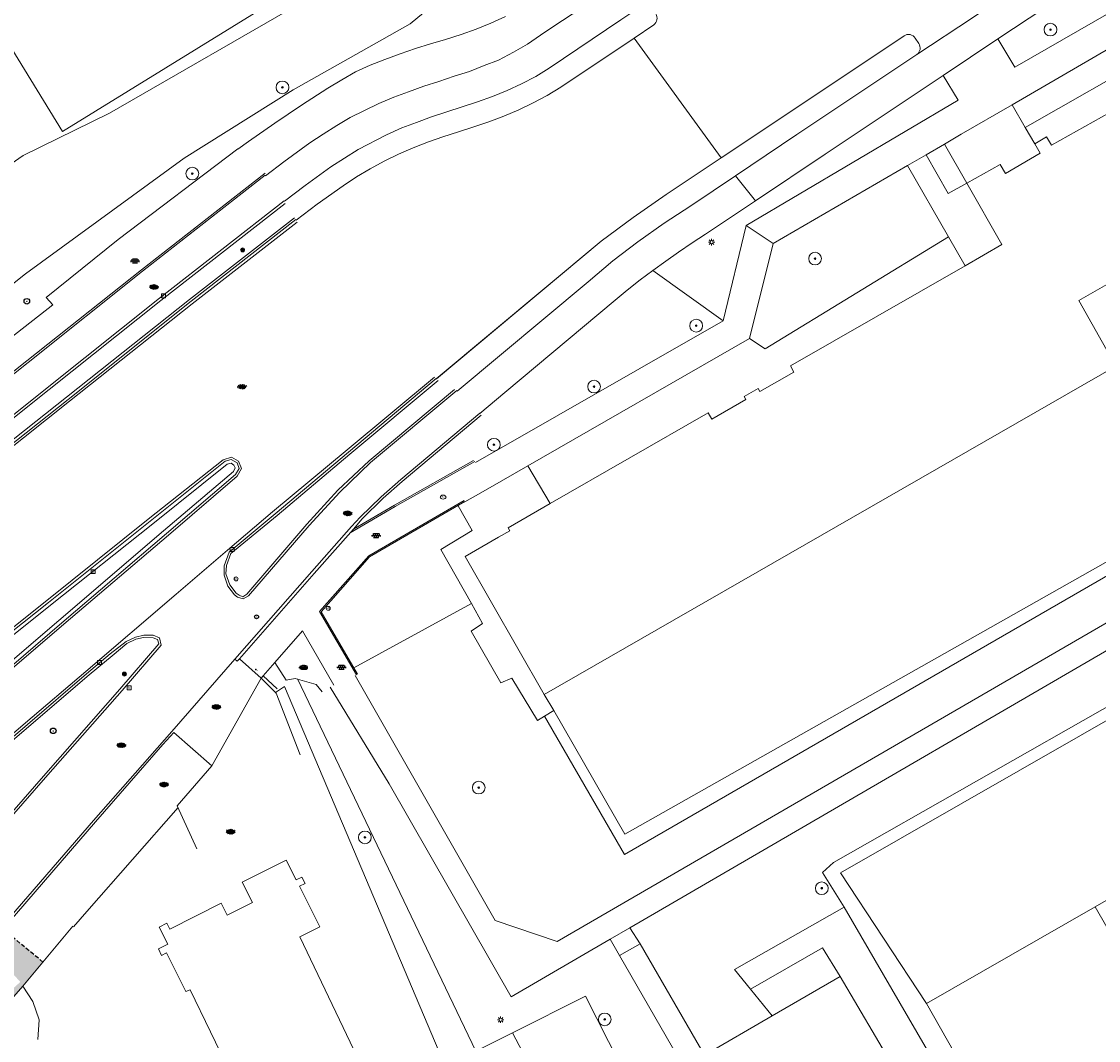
# Model space of a CAD drawing. Header units: metres. Extents: x 187916 to 189411, y 333285 to 334910.
# Tile 319 of 348: x 189055 to 189123, y 333964 to 334028. Entities that reach past the tile are written whole.
import ezdxf
from ezdxf.enums import TextEntityAlignment as Align

# ---------------------------------------------------------------- set-up
doc = ezdxf.new("R2010")
doc.units = ezdxf.units.M
doc.linetypes.add('DASHED2', pattern=[0.375, 0.25, -0.125])
for name, color, linetype, lineweight in [('B-ME-AL-MEETNETWERK_VASTPUNT-S', 253, 'Continuous', 9), ('B-ME-GR-BOOM-S', 253, 'Continuous', 25), ('B-ME-IE-MEUBILAIR_WEGMEUBILAIR-S', 253, 'Continuous', 18), ('B-ME-IE-MEUBILAIR_WEGMEUBILAIR_LICHTMAST-S', 253, 'Continuous', 25), ('B-ME-RI-HWA_KOLK-S', 253, 'Continuous', 25), ('B-ME-RI-PUT_INSPECTIE-S', 253, 'Continuous', 25), ('B-ME-VH-KANTOPSLUITING_ACHTERKANTBAND-G', 253, 'Continuous', 18), ('B-ME-VH-VERHARDING_ASFALT-G', 253, 'Continuous', 18), ('B-ME-VH-VERHARDING_ASFALT-S', 253, 'Continuous', 25), ('B-ME-VH-VERHARDING_BETONSTRAATSTEEN-G', 253, 'Continuous', 18), ('B-ME-VH-VERHARDING_BETONSTRAATSTEEN-S', 253, 'Continuous', 25), ('B-ME-VH-VERHARDING_GRASBETONSTEEN-G', 253, 'Continuous', 18), ('B-ME-VH-VERHARDING_GRASBETONSTEEN-S', 253, 'Continuous', 25), ('B-ME-VH-VERHARDING_TEGEL-G', 253, 'Continuous', 18), ('B-ME-VH-VERHARDING_TEGEL-S', 253, 'Continuous', 25), ('B-WE-GR-BEPLANTING_CULTUUR_BODEMBEDEKKER-GV', 253, 'Continuous', 15), ('B-WE-GR-BEPLANTING_CULTUUR_HEESTERS-GV', 253, 'Continuous', 15), ('B-WE-GR-BOOM-S', 253, 'Continuous', 15), ('B-WE-GR-HAAG-G', 253, 'GR-HAAG1-SO', 15), ('B-WE-IE-MEUBILAIR-S', 253, 'Continuous', 15), ('B-WE-IE-TERREINAFSCHEIDING_KUNSTMATIG_MUUR-G', 253, 'IE-TERREINAFSCHEIDING_KUNSTMATIG-SO', 15), ('B-WE-OG-BEBOUWING-GV', 253, 'Continuous', 15), ('B-WE-OG-TERREIN_BEGROEID-GV', 253, 'Continuous', 15), ('B-WE-OG-TERREIN_ERF-GV', 253, 'Continuous', 15), ('B-WE-VH-GESLOTENVERHARDING_ASFALT-GV', 253, 'Continuous', 15), ('B-WE-VH-OPENVERHARDING-GV', 253, 'Continuous', 15), ('B-WE-VH-OPENVERHARDING_BETONSTRAATSTEEN-GV', 253, 'Continuous', 15), ('B-WE-VH-OPENVERHARDING_TEGEL-GV', 253, 'Continuous', 15), ('N-WE-VH-VERHARDING_TEGEL-A', 254, 'Continuous', 5)]:
    doc.layers.add(name, color=color, linetype=linetype, lineweight=lineweight)
doc.layers.add('N-WE-VH-MATERIAALSCHEIDING-G', color=7, linetype='DASHED2')
doc.styles.add('NLCS-ISO', font='NLCS-ISO.ttf')
doc.linetypes.add('GR-HAAG1-SO', pattern='A,6,[176,NLCS.SHX,S=0.125,R=0,X=0,Y=0],-2', length=8)
doc.linetypes.add('IE-TERREINAFSCHEIDING_KUNSTMATIG-SO', pattern='A,4,[82,NLCS.SHX,S=0.75,R=90,X=0,Y=0],4,-2', length=10)

# ---------------------------------------------------------------- blocks, each defined once
blk = doc.blocks.new('SIE-MEUBILAIR_PAAL_LICHTMAST-SO')
for points in [[(-0.62, 0), (-1, 0)], [(-0.71, 0.71), (-0.44, 0.44)], [(0, 1), (0, 0.62)], [(0.44, 0.44), (0.71, 0.71)], [(1, 0), (0.62, 0)], [(-0.71, -0.71), (-0.44, -0.44)], [(0, -0.62), (0, -1)], [(0.44, -0.44), (0.71, -0.71)]]:
    blk.add_lwpolyline(points)
blk.add_circle((0, 0), 0.5)
blk = doc.blocks.new('SGR-BOOM_GBKN-SO')
at = {"linetype": 'ByBlock', "lineweight": 18}
h = blk.add_hatch(color=0, dxfattribs=at)
h.dxf.hatch_style = 1
edge = h.paths.add_edge_path()
edge.add_arc((0, 0), 0.25, 0, 360)
at = {"color": 0, "linetype": 'ByBlock', "lineweight": 18}
for radius in [2, 0.25]:
    blk.add_circle((0, 0), radius, dxfattribs=at)
at = {"color": 0, "linetype": 'ByBlock', "lineweight": 18, "style": 'NLCS-ISO'}
blk.add_attdef('SOORT', (2.5, 0), '', height=1.5, dxfattribs=at)
blk = doc.blocks.new('SRI-PUT_INSPECTIE-SO')
blk.add_circle((0, 0), 2)
at = {"style": 'NLCS-ISO'}
blk.add_text('I', height=2.5, dxfattribs=at).set_placement((0, 0), align=Align.MIDDLE_CENTER)
blk = doc.blocks.new('SVH-ASFALT-SO')
at = {"ltscale": 0.1}
for p, q in [((-2.7, 1.3), (-3.5, 2.5)), ((-3.4, 2.2), (-1.8, 4.8)), ((0.4, -0.1), (-2.3, 4.5)), ((-1.9, 0.7), (0.9, 5.6)), ((2.8, -0.2), (-0.5, 5.4)), ((0, 0), (3.3, 5.7)), ((4.9, 0.1), (1.6, 5.7)), ((2.2, -0.2), (5.3, 5.2)), ((6.7, 0.9), (4, 5.6)), ((4.7, 0.1), (7.1, 4.2)), ((7.8, 3), (7.1, 4.2))]:
    blk.add_line(p, q, dxfattribs=at)
at = {"style": 'NLCS-ISO'}
blk.add_attdef('KLEUR', text='', height=1.8, dxfattribs=at).set_placement((9.5, 2.7), align=Align.MIDDLE_LEFT)
at = {"style": 'NLCS-ISO', "flags": 1}
blk.add_attdef('FUNCTIE', text='', height=1.8, dxfattribs=at).set_placement((0.1, -3.6), align=Align.MIDDLE_CENTER)
blk = doc.blocks.new('B-SIE-WEG_LICHTMAST-SO')
at = {"ltscale": 0.1}
for p, q in [((-1.1, 0.6), (-2.2, 1.3)), ((0, 1.3), (0, 2.5)), ((1.1, 0.6), (2.2, 1.3)), ((-1.1, -0.6), (-2.2, -1.3)), ((0, -1.3), (0, -2.5)), ((1.1, -0.6), (2.2, -1.3))]:
    blk.add_line(p, q, dxfattribs=at)
at = {"flags": 128}
for points in [[(-1.2, 0.5), (1.2, 0.5)], [(-1.2, -0.5), (1.2, -0.5)]]:
    blk.add_lwpolyline(points, dxfattribs=at)
at = {"ltscale": 0.1}
blk.add_circle((0, 0), 1.27, dxfattribs=at)
at = {"style": 'NLCS-ISO'}
blk.add_attdef('TYPE', text='', height=1.8, dxfattribs=at).set_placement((0, 2.5), align=Align.BOTTOM_CENTER)
blk = doc.blocks.new('SGR-BOOM_01')
at = {"ltscale": 0.1}
h = blk.add_hatch(color=256, dxfattribs=at)
edge = h.paths.add_edge_path()
edge.add_arc((0, 0), 0.15, 0, 360)
for radius in [2.5, 0.045]:
    blk.add_circle((0, 0), radius)
blk.add_circle((0, 0), 0.15, dxfattribs=at)
blk = doc.blocks.new('SIE-WEG_PAAL_VERKEERSBORD-SO')
at = {"color": 0, "linetype": 'ByBlock', "lineweight": 18}
blk.add_circle((0, 0), 1.5, dxfattribs=at)
at = {"color": 0, "linetype": 'ByBlock', "lineweight": 18, "style": 'NLCS-ISO'}
blk.add_text('vb', height=1.5, dxfattribs=at).set_placement((0, 0.13), align=Align.MIDDLE_CENTER)
blk = doc.blocks.new('SRI-KOLK-SO')
at = {"color": 0, "linetype": 'ByBlock', "lineweight": 18}
blk.add_lwpolyline([(-1.125, -1.125), (1.125, -1.125), (1.125, 1.125), (-1.125, 1.125)], close=True, dxfattribs=at)
at = {"color": 0, "linetype": 'ByBlock', "lineweight": 18, "style": 'NLCS-ISO'}
blk.add_text('k', height=1.5, dxfattribs=at).set_placement((0, 0), align=Align.MIDDLE_CENTER)
blk = doc.blocks.new('SIE-WEG_STRAATPOT_BRANDKRAAN-SO')
blk.add_ellipse((0, 0), major_axis=(-0.729, 0), ratio=0.685994)
at = {"style": 'NLCS-ISO'}
blk.add_text('BR', height=0.4, dxfattribs=at).set_placement((-0.3, -0.15))
blk = doc.blocks.new('SVH-GRASBETONSTEEN_01-SO')
at = {"ltscale": 0.1}
for p, q in [((-5.6, 0.3), (-5.5, 0.3)), ((-5.5, -0.7), (-5.5, 0.3)), ((-4.8, 1.5), (-4.2, 1.5)), ((-4.2, -2), (-4.2, 2)), ((-4.2, 0.3), (-3, 0.3)), ((-3, -2.5), (-3, 2.5)), ((-3, 1.5), (-1.7, 1.5)), ((-2, 2.8), (-1.7, 2.8)), ((-1.7, 1.5), (-1.7, 2.8)), ((-1.7, 0.3), (-0.5, 0.3)), ((-1.7, -1), (-1.7, 0.3)), ((-0.5, 2.8), (0.8, 2.8)), ((-0.5, 1.5), (-0.5, 2.8)), ((-0.5, 1.5), (0.8, 1.5)), ((-0.5, -1), (-0.5, 0.3)), ((0.8, -2.9), (0.8, 2.9)), ((0.8, 0.3), (2, 0.3)), ((2, -2.8), (2, 2.8)), ((2, 1.5), (3.3, 1.5)), ((3.3, 1.5), (3.3, 2.4)), ((3.3, 0.3), (4.5, 0.3)), ((3.3, -1), (3.3, 0.3)), ((4.5, 1.5), (4.5, 1.8)), ((4.5, 1.5), (4.8, 1.5)), ((4.5, -1), (4.5, 0.3)), ((-4.2, -1), (-3, -1)), ((-3, -2.2), (-1.7, -2.2)), ((-1.7, -1), (-0.5, -1)), ((-1.7, -2.8), (-1.7, -2.2)), ((-0.5, -2.2), (0.8, -2.2)), ((-0.5, -3), (-0.5, -2.2)), ((0.8, -1), (2, -1)), ((2, -2.2), (3.3, -2.2)), ((3.3, -1), (4.5, -1)), ((3.3, -2.4), (3.3, -2.2))]:
    blk.add_line(p, q, dxfattribs=at)
at = {"style": 'NLCS-ISO', "flags": 1}
blk.add_attdef('FUNCTIE', text='', height=1.8, dxfattribs=at).set_placement((0.1, -3.6), align=Align.MIDDLE_CENTER)
blk = doc.blocks.new('SVH-BSS_KEIFORMAAT_KEPER-SO')
at = {"ltscale": 0.1}
for p, q in [((-5.3, 0.9), (-4.5, 0)), ((-5.2, 0.7), (-4, 1.9)), ((-5.2, -0.7), (-3, 1.5)), ((-4.8, -1.8), (-3, 0)), ((-4.6, 1.6), (-4.5, 1.5)), ((-3.7, 0.7), (-1.5, -1.5)), ((-3.6, 2.1), (-1.5, 0)), ((-2.5, 2.5), (-1.5, 1.5)), ((-2.2, 0.7), (-0.2, 2.8)), ((-2.2, 2.2), (-1.8, 2.6)), ((-2.2, -0.7), (0, 1.5)), ((-2.2, -2.2), (0, 0)), ((-0.7, 2.2), (1.5, 0)), ((-0.7, 0.7), (1.5, -1.5)), ((0.2, 2.8), (1.5, 1.5)), ((0.7, 2.2), (1.2, 2.7)), ((0.7, 0.7), (2.4, 2.4)), ((0.7, -0.7), (3, 1.5)), ((0.7, -2.2), (3, 0)), ((2.2, 2.2), (4.5, 0)), ((2.2, 0.7), (4.5, -1.5)), ((3.7, 0.7), (4.5, 1.5)), ((3.7, -0.7), (5.2, 0.8)), ((4.2, 1.7), (4.5, 1.5)), ((5.2, 0.7), (5.4, 0.5)), ((-5.7, -0.2), (-4.5, -1.5)), ((-3.9, -2.4), (-3, -1.5)), ((-3.7, -0.7), (-1.5, -3)), ((-3.7, -2.2), (-3.3, -2.7)), ((-1.6, -3.1), (0, -1.5)), ((-0.7, -0.7), (1.5, -3)), ((-0.7, -2.2), (0.2, -3.2)), ((-0.2, -3.2), (0, -3)), ((1.4, -3.1), (3, -1.5)), ((2.2, -0.7), (3.8, -2.4)), ((2.2, -2.2), (2.8, -2.8)), ((3.7, -2.2), (5.6, -0.4)), ((5.2, -0.7), (5.4, -1))]:
    blk.add_line(p, q, dxfattribs=at)
at = {"style": 'NLCS-ISO'}
blk.add_attdef('FORMAAT', text='', height=1.8, dxfattribs=at).set_placement((-5.8, -0.2), align=Align.MIDDLE_RIGHT)
blk.add_attdef('KLEUR', text='', height=1.8, dxfattribs=at).set_placement((5.8, -0.2), align=Align.MIDDLE_LEFT)
at = {"style": 'NLCS-ISO', "flags": 1}
blk.add_attdef('FUNCTIE', text='', height=1.8, dxfattribs=at).set_placement((0.1, -3.6), align=Align.MIDDLE_CENTER)
blk = doc.blocks.new('SVH-TEGEL_300X300_DUN_LINT_KL-SO')
for p, q in [((-2.25, 1.36), (-2.25, 0)), ((-1.9, 1.5), (1.9, 1.5)), ((-1.5, 1.62), (-1.5, 1.5)), ((-0.75, 1.5), (-0.75, 0)), ((0, 1.81), (0, 1.5)), ((0, 0), (0, -1.5)), ((0.75, 1.5), (0.75, 0)), ((1.5, 1.62), (1.5, 1.5)), ((2.25, 1.36), (2.25, 0)), ((-3.39, 0), (3.39, 0)), ((-3, 0), (-3, -0.85)), ((-1.9, -1.5), (1.9, -1.5)), ((-1.5, 0), (-1.5, -1.5)), ((-0.75, -1.5), (-0.75, -1.77)), ((0.75, -1.5), (0.75, -1.77)), ((1.5, 0), (1.5, -1.5)), ((3, 0), (3, -0.85))]:
    blk.add_line(p, q)
blk = doc.blocks.new('SAL-GRONDSLAGPUNT-SO')
blk.add_ellipse((0, 0), major_axis=(656, 0), ratio=0.99098754)
at = {"style": 'NLCS-ISO'}
blk.add_text('vp', height=1793, rotation=359.893836, dxfattribs=at).set_placement((2028, -1282), align=Align.MIDDLE_CENTER)
blk = doc.blocks.new('DTM')
at = {"layer": 'B-ME-VH-KANTOPSLUITING_ACHTERKANTBAND-G', "ltscale": 0.2, "flags": 128}
for points in [[(189070.577, 334018.042), (189062.84, 334012), (189055.667, 334006.303), (189049.768, 334001.617), (189042.1, 333995.524), (189038.73, 333992.778), (189037.296, 333991.754), (189036.185, 333991.146), (189034.181, 333990.548), (189032.287, 333990.374), (189030.112, 333990.504), (189028.107, 333990.832), (189025.442, 333991.481), (189023.444, 333992.036), (189023.459, 333992.123), (189021.82, 333992.902), (189020.143, 333993.967), (189018.842, 333995.007), (189015.757, 333997.67)], [(189071.84, 334016.143), (189064.056, 334010.079), (189057.063, 334004.499), (189050.912, 333999.613), (189043.439, 333993.634), (189040.316, 333991.152), (189039.076, 333990.228), (189038.168, 333989.62), (189037.827, 333989.422), (189037.682, 333989.177), (189037.721, 333988.924), (189038.055, 333988.45), (189038.251, 333988.294), (189038.562, 333988.365), (189044.326, 333993.037), (189050.96, 333998.324), (189058.156, 334004.031), (189065.851, 334010.149), (189072.409, 334015.259)], [(189081.394, 334005.062), (189075.874, 334000.459), (189071.325, 333996.628), (189068.425, 333994.254), (189068.166, 333993.488), (189068.125, 333992.972), (189068.377, 333992.286), (189068.755, 333991.77), (189068.945, 333991.628), (189069.186, 333991.543), (189069.424, 333991.694), (189073.187, 333996.078), (189075.116, 333998.198), (189077.085, 334000.043), (189082.43, 334004.518)], [(189084.101, 334002.905), (189079.158, 333998.749), (189077.96, 333997.709), (189076.64, 333996.416), (189076.11, 333995.773), (189078.681, 333997.278), (189083.606, 334000.065)], [(189045.779, 333979.896), (189045.555, 333979.823), (189045.342, 333979.937), (189044.691, 333980.678), (189044.636, 333980.954), (189044.751, 333981.124), (189050.504, 333985.719), (189057.153, 333991.002), (189063.543, 333996.102), (189068.2, 333999.835), (189068.447, 333999.893), (189068.619, 333999.78), (189068.702, 333999.599), (189068.589, 333999.377), (189064.223, 333995.666), (189057.657, 333990.054), (189051.235, 333984.574), (189045.779, 333979.896)], [(189083.066, 333997.501), (189077.109, 333994.028), (189074.079, 333990.599), (189076.354, 333986.687)], [(189068.686, 333987.63), (189068.824, 333987.5), (189068.966, 333987.647), (189073.644, 333992.984), (189076.11, 333995.773)], [(189062.484, 333988.887), (189062.959, 333988.979)], [(189063.915, 333988.595), (189063.841, 333988.865), (189063.568, 333988.978), (189062.959, 333988.979)], [(189049.045, 333971.5), (189049.617, 333972.202), (189049.245, 333972.532), (189050.241, 333973.641), (189050.605, 333973.316), (189056.859, 333980.481), (189061.487, 333985.759), (189063.915, 333988.595)], [(189062.484, 333988.887), (189061.915, 333988.61), (189060.995, 333987.848), (189059.569, 333986.646)], [(189059.569, 333986.646), (189055.792, 333983.429), (189050.152, 333978.602), (189047.647, 333976.46), (189047.958, 333976.078), (189046.829, 333975.078), (189046.482, 333975.449), (189045.806, 333974.872), (189049.045, 333971.5)], [(189070.459, 333986.58), (189071.33, 333985.786)], [(189055.726, 333934.174), (189055.241, 333935.058), (189052.187, 333941.046), (189048.574, 333948.441), (189045.65, 333954.562), (189045.149, 333956.144), (189045.05, 333957.854), (189045.251, 333959.123), (189045.311, 333959.374), (189045.534, 333959.935), (189045.869, 333960.785), (189050.178, 333966.199), (189052.973, 333969.391), (189053.364, 333969.067), (189054.346, 333970.198), (189053.96, 333970.514), (189059.956, 333977.448), (189064.178, 333982.285), (189064.868, 333983.041)]]:
    blk.add_lwpolyline(points, dxfattribs=at)
at = {"layer": 'B-ME-VH-VERHARDING_ASFALT-G', "ltscale": 0.2, "flags": 128}
for points in [[(189072.579, 334014.985), (189066.009, 334009.862), (189058.336, 334003.771), (189051.115, 333998.046), (189044.5, 333992.758), (189038.72, 333988.084), (189035.746, 333985.708), (189034.487, 333984.915), (189032.938, 333984.179), (189031.81, 333983.886), (189030.449, 333983.701), (189029.117, 333983.693), (189027.491, 333983.944), (189026.103, 333984.38), (189025.183, 333984.751), (189024.122, 333985.277), (189023.142, 333985.856), (189022.557, 333986.284), (189020.602, 333988.011), (189016.82, 333991.258)], [(189059.351, 333986.861), (189065.006, 333991.69), (189068.223, 333994.459), (189071.046, 333996.847), (189075.707, 334000.736), (189081.18, 334005.287)], [(189050.287, 333986.034), (189056.913, 333991.305), (189063.264, 333996.388), (189067.949, 334000.114), (189068.473, 334000.267), (189068.92, 334000.019), (189069.104, 333999.564), (189068.822, 333999.077), (189064.539, 333995.394), (189057.978, 333989.826), (189051.483, 333984.267)], [(189059.351, 333986.861), (189055.58, 333983.65), (189049.956, 333978.828), (189047.46, 333976.696), (189045.601, 333975.075), (189044.001, 333973.601), (189042.085, 333971.814)]]:
    blk.add_lwpolyline(points, dxfattribs=at)
at = {"layer": 'B-ME-VH-VERHARDING_BETONSTRAATSTEEN-G', "ltscale": 0.2, "flags": 128}
for points in [[(189070.576, 334017.92), (189062.91, 334011.908), (189055.745, 334006.205), (189049.817, 334001.497), (189042.184, 333995.402), (189038.827, 333992.687), (189037.346, 333991.653), (189036.232, 333991.036), (189034.201, 333990.411), (189032.282, 333990.288), (189030.105, 333990.365), (189028.053, 333990.722), (189025.401, 333991.343), (189023.271, 333991.963), (189021.722, 333992.718), (189020.065, 333993.786), (189018.684, 333994.887), (189015.61, 333997.525)], [(189037.746, 333989.546), (189038.089, 333989.764), (189039.021, 333990.373), (189040.163, 333991.264), (189043.303, 333993.744), (189050.822, 333999.737), (189056.938, 334004.605), (189063.968, 334010.213), (189071.772, 334016.31)], [(189072.491, 334015.138), (189065.949, 334010.025), (189058.247, 334003.892), (189051.05, 333998.185)], [(189081.283, 334005.19), (189075.793, 334000.584), (189071.202, 333996.718), (189068.321, 333994.334), (189068.017, 333993.481), (189068.009, 333992.88), (189068.247, 333992.196), (189068.669, 333991.658), (189068.85, 333991.505), (189069.199, 333991.416), (189069.538, 333991.592), (189073.335, 333996.001)], [(189073.335, 333996.001), (189075.241, 333998.086), (189077.171, 333999.93), (189082.571, 334004.438)], [(189055.577, 333934.084), (189052.002, 333940.969), (189048.429, 333948.307), (189045.45, 333954.441), (189044.943, 333956.131), (189044.827, 333957.868), (189045.053, 333959.193), (189045.108, 333959.422), (189045.108, 333959.422), (189045.661, 333960.851), (189050.095, 333966.331), (189053.855, 333970.625), (189059.838, 333977.541), (189064.734, 333983.11), (189068.686, 333987.63), (189073.491, 333993.11), (189075.985, 333995.932), (189076.514, 333996.529), (189077.832, 333997.79), (189079.069, 333998.878), (189084.006, 334003.026)], [(189044.605, 333981.298), (189050.392, 333985.916), (189057.017, 333991.187), (189063.38, 333996.268), (189068.07, 334000.013), (189068.455, 334000.133), (189068.824, 333999.917), (189068.945, 333999.556), (189068.724, 333999.183), (189064.407, 333995.5), (189057.852, 333989.915), (189051.386, 333984.368), (189045.928, 333979.737)], [(189062.472, 333989.011), (189061.881, 333988.738), (189060.884, 333987.969), (189059.408, 333986.712)], [(189062.472, 333989.011), (189062.976, 333989.129)], [(189064.081, 333988.507), (189063.961, 333988.959), (189063.572, 333989.131), (189062.976, 333989.129)], [(189049.053, 333971.331), (189050.708, 333973.219), (189056.976, 333980.392), (189061.625, 333985.673), (189064.081, 333988.507)], [(189068.966, 333987.647), (189070.319, 333986.434), (189067.245, 333980.958), (189065.074, 333978.46), (189066.31, 333975.76)], [(189059.408, 333986.712), (189055.705, 333983.545), (189050.046, 333978.715), (189047.563, 333976.583), (189045.643, 333974.895), (189044.082, 333973.468), (189042.262, 333971.752), (189041.734, 333971.123), (189041.004, 333969.776), (189040.613, 333968.418), (189040.457, 333966.801), (189040.636, 333965.153), (189041.073, 333963.861), (189041.653, 333962.818)], [(189070.319, 333986.434), (189071.27, 333985.507), (189072.762, 333981.64)], [(189064.868, 333983.041), (189067.245, 333980.958)], [(189055.412, 333967.161), (189056.037, 333966.205), (189056.427, 333965.062), (189056.361, 333963.827)]]:
    blk.add_lwpolyline(points, dxfattribs=at)
at = {"layer": 'B-ME-VH-VERHARDING_GRASBETONSTEEN-G', "ltscale": 0.2, "flags": 128}
blk.add_lwpolyline([(189074.153, 333985.586), (189073.769, 333986.052), (189072.463, 333986.433), (189071.885, 333986.326), (189071.179, 333987.434)], dxfattribs=at)
at = {"layer": 'B-ME-VH-VERHARDING_TEGEL-G', "ltscale": 0.2, "flags": 128}
for points in [[(189025.902, 333994.516), (189026.365, 333994.218), (189028.595, 333993.915), (189030.593, 333993.723), (189032.643, 333993.782), (189034.308, 333991.882), (189034.719, 333991.979), (189035.452, 333992.28), (189036.616, 333992.903), (189038.808, 333994.556), (189038.174, 333995.356), (189040.571, 333997.3), (189048.59, 334003.674), (189054.232, 334008.153), (189054.597, 334007.705), (189057.291, 334009.812), (189056.878, 334010.27), (189061.37, 334013.888), (189068.862, 334019.559)], [(189075.895, 333995.53), (189078.71, 333997.195), (189083.696, 334000.012)], [(189083.026, 333997.57), (189077.058, 333994.091), (189073.981, 333990.609), (189076.285, 333986.647)], [(189074.868, 333986.016), (189072.911, 333989.397), (189071.179, 333987.434), (189070.459, 333986.58), (189070.319, 333986.434)], [(189058.541, 333970.918), (189055.412, 333967.161), (189051.141, 333962.296), (189047.173, 333957.684), (189048.096, 333956.176)]]:
    blk.add_lwpolyline(points, dxfattribs=at)
at = {"layer": 'B-WE-GR-BEPLANTING_CULTUUR_BODEMBEDEKKER-GV', "ltscale": 0.2, "flags": 128}
for points in [[(189174.919, 334062.79), (189159.919, 334054.162), (189158.566, 334050.486), (189137.116, 334038.158), (189135.726, 334033.04), (189117.329, 334022.331), (189118.142, 334020.911), (189126.33, 334025.567), (189137.019, 334031.948), (189141.486, 334037.771), (189176.954, 334059.308)], [(189100.683, 334014.777), (189113.934, 334022.616), (189112.999, 334024.16), (189105.631, 334019.224), (189101.252, 334016.308), (189098.134, 334014.231), (189097.298, 334013.694), (189096.444, 334013.111), (189095.659, 334012.544), (189094.84, 334011.954), (189099.245, 334008.799)], [(189110.766, 334018.519), (189102.364, 334013.654), (189100.879, 334007.703), (189101.858, 334007.046), (189113.331, 334014.07)]]:
    blk.add_lwpolyline(points, close=True, dxfattribs=at)
for points in [[(189129.733, 334035.326), (189122.24, 334030.317), (189116.43, 334026.454), (189117.497, 334024.671), (189134.165, 334034.264)], [(189068.874, 334019.543), (189069.535, 334020.026), (189071.184, 334021.17), (189072.848, 334022.29), (189074.51, 334023.365), (189075.367, 334023.882), (189076.236, 334024.376), (189077.148, 334024.802), (189078.077, 334025.165), (189079.032, 334025.519), (189079.988, 334025.844), (189080.93, 334026.131), (189081.87, 334026.412), (189082.852, 334026.726), (189083.792, 334027.065), (189084.708, 334027.428), (189085.614, 334027.84)], [(189084.514, 334031.415), (189079.657, 334027.396), (189075.78, 334025.21), (189072.327, 334023.263), (189065.511, 334018.976), (189055.591, 334011.749), (189035.546, 333995.849)], [(189071.233, 333985.543), (189071.794, 333985.919), (189083.882, 333957.347), (189088.372, 333959.855), (189086.052, 333964.258), (189083.754, 333963.109), (189072.595, 333986.394)]]:
    blk.add_lwpolyline(points, dxfattribs=at)
at = {"layer": 'B-WE-GR-BEPLANTING_CULTUUR_HEESTERS-GV', "ltscale": 0.2, "flags": 128}
for points in [[(189126.33, 334025.567), (189118.142, 334020.911), (189118.735, 334019.876), (189119.481, 334020.317), (189119.785, 334019.803), (189124.469, 334022.435)], [(189094.153, 334028.515), (189092.844, 334027.637), (189088.356, 334024.625), (189087.518, 334024.099), (189086.618, 334023.626), (189085.728, 334023.212), (189084.808, 334022.838), (189083.876, 334022.503), (189080.991, 334021.573), (189080.048, 334021.211), (189079.127, 334020.873), (189078.162, 334020.445), (189076.403, 334019.518), (189074.69, 334018.444), (189073.083, 334017.276), (189071.783, 334016.295)], [(189072.514, 334015.108), (189073.837, 334016.103), (189075.458, 334017.256), (189076.295, 334017.806), (189077.151, 334018.326), (189078.034, 334018.798), (189078.932, 334019.239), (189079.836, 334019.64), (189080.797, 334020.008), (189081.694, 334020.314), (189082.667, 334020.64), (189083.629, 334020.951), (189084.576, 334021.253), (189085.516, 334021.618), (189086.456, 334022.014), (189087.352, 334022.438), (189088.223, 334022.9), (189089.09, 334023.431), (189093.669, 334026.501), (189094.892, 334027.321)], [(189110.558, 334026.634), (189102.346, 334021.155), (189099.118, 334018.998), (189095.68, 334016.701), (189093.602, 334015.28), (189091.606, 334013.795), (189081.295, 334005.176)], [(189111.476, 334026.153), (189111.255, 334026.495)], [(189082.601, 334004.402), (189090.795, 334011.252), (189092.341, 334012.554), (189093.908, 334013.754), (189095.543, 334014.91), (189097.213, 334016.007), (189100.017, 334017.887), (189103.855, 334020.46), (189111.357, 334025.476)], [(189083.733, 333999.947), (189099.245, 334008.799), (189094.84, 334011.954), (189094.036, 334011.366), (189093.238, 334010.733), (189092.483, 334010.089), (189085.575, 334004.318), (189084.017, 334003.013)], [(189076.118, 333987.093), (189083.48, 333991.122), (189081.58, 333994.489), (189083.531, 333995.685), (189082.65, 333997.234)]]:
    blk.add_lwpolyline(points, dxfattribs=at)
for points in [[(189094.892, 334027.321, 0.366794), (189095.034, 334028.014)], [(189111.255, 334026.495, 0.446468), (189110.558, 334026.634)], [(189111.357, 334025.476, 0.424348), (189111.476, 334026.153)]]:
    blk.add_lwpolyline(points, format="xyb", dxfattribs=at)
for points in [[(189114.377, 334012.255), (189113.331, 334014.07), (189101.858, 334007.046), (189100.879, 334007.703), (189087.014, 333999.741), (189088.418, 333997.368), (189098.305, 334003.043), (189098.53, 334002.652), (189100.659, 334003.874), (189100.549, 334004.065), (189101.427, 334004.569), (189101.536, 334004.378), (189103.665, 334005.6), (189103.446, 334005.982)], [(189129.89, 333997.472), (189093.083, 333976.69), (189088.637, 333984.42), (189088.062, 333984.059), (189093.07, 333975.401), (189129.361, 333996.379), (189130.246, 333996.849)], [(189114.331, 333959.152), (189115.472, 333959.912), (189111.953, 333966.082), (189106.573, 333974.26), (189125.353, 333985.014), (189133.36, 333989.545), (189132.998, 333990.176), (189106.142, 333974.914), (189105.449, 333974.286), (189106.807, 333972.123)], [(189100.954, 333966.978), (189105.451, 333969.57), (189106.562, 333967.785), (189113.183, 333956.52), (189116.205, 333951.378), (189118.138, 333952.509), (189114.331, 333959.152), (189106.807, 333972.123), (189099.947, 333968.214)]]:
    blk.add_lwpolyline(points, close=True, dxfattribs=at)
at = {"layer": 'B-WE-GR-HAAG-G', "ltscale": 0.2, "flags": 128}
for points in [[(189129.89, 333997.472), (189093.083, 333976.69), (189088.637, 333984.42)], [(189083.882, 333957.347), (189071.794, 333985.919), (189071.233, 333985.543)], [(189071.222, 333985.536), (189071.214, 333985.531)], [(189111.953, 333966.082), (189106.573, 333974.26)]]:
    blk.add_lwpolyline(points, dxfattribs=at)
at = {"layer": 'B-WE-IE-TERREINAFSCHEIDING_KUNSTMATIG_MUUR-G', "ltscale": 0.2, "flags": 128}
for points in [[(189114.135, 334020.476), (189113.091, 334019.865)], [(189113.091, 334019.865), (189114.489, 334017.414)]]:
    blk.add_lwpolyline(points, dxfattribs=at)
at = {"layer": 'B-WE-OG-BEBOUWING-GV', "ltscale": 0.2, "flags": 128}
for points in [[(189086.914, 334038.55), (189084.594, 334042.337), (189088.602, 334044.812), (189087.525, 334046.556), (189088.181, 334046.96), (189080.618, 334059.205), (189080.332, 334059.028), (189081.541, 334057.071), (189076.531, 334053.977), (189074.818, 334056.424), (189072.362, 334054.923), (189066.132, 334065.072), (189044.98, 334052.055), (189054.902, 334036.174), (189049.904, 334033.087), (189052.153, 334029.446), (189052.391, 334029.593), (189053.117, 334028.416), (189057.903, 334020.656), (189085.552, 334037.71)], [(189140.66, 333964.667), (189132.95, 333978.118), (189122.521, 333972.14), (189130.233, 333958.685), (189134.624, 333961.204), (189136.256, 333962.141)], [(189124.063, 333955.146), (189125.842, 333956.166), (189130.233, 333958.685), (189122.521, 333972.14), (189111.953, 333966.082), (189115.472, 333959.912), (189115.599, 333959.689), (189119.637, 333952.607)]]:
    blk.add_lwpolyline(points, close=True, dxfattribs=at)
for points in [[(189124.469, 334022.435), (189119.785, 334019.803), (189119.481, 334020.317), (189118.735, 334019.876), (189119.074, 334019.302), (189116.905, 334018.02), (189116.57, 334018.586), (189114.489, 334017.414), (189116.68, 334013.577), (189114.377, 334012.255), (189103.446, 334005.982), (189103.665, 334005.6), (189101.536, 334004.378), (189101.427, 334004.569), (189100.549, 334004.065), (189100.659, 334003.874), (189098.53, 334002.652), (189098.305, 334003.043), (189088.418, 333997.368), (189085.784, 333995.857), (189085.894, 333995.666), (189085.187, 333995.258), (189083.096, 333994.052), (189088.041, 333985.419), (189123.803, 334005.971), (189121.49, 334010.076), (189123.687, 334011.328)], [(189077.248, 333960.82), (189072.739, 333970.251), (189074, 333970.882), (189072.728, 333973.422), (189073.076, 333973.596), (189072.875, 333973.999), (189072.517, 333973.82), (189071.895, 333975.062), (189069.146, 333973.685), (189069.778, 333972.407), (189068.192, 333971.622), (189067.828, 333972.356), (189064.618, 333970.735), (189064.429, 333971.11), (189063.947, 333970.866), (189064.488, 333969.795), (189063.899, 333969.498), (189064.102, 333969.096), (189064.405, 333969.249), (189065.622, 333966.839), (189065.888, 333966.937), (189069.7, 333959.065)]]:
    blk.add_lwpolyline(points, dxfattribs=at)
at = {"layer": 'B-WE-OG-TERREIN_BEGROEID-GV', "ltscale": 0.2, "flags": 128}
for points in [[(189076.215, 333986.607), (189084.98, 333971.272), (189088.858, 333969.965), (189130.664, 333994.226), (189129.361, 333996.379), (189093.07, 333975.401), (189088.062, 333984.059), (189087.625, 333983.785), (189086.012, 333986.444), (189085.331, 333986.155), (189083.47, 333989.388), (189084.188, 333989.867), (189083.48, 333991.122), (189076.118, 333987.093)], [(189072.595, 333986.394), (189083.754, 333963.109), (189086.052, 333964.258), (189090.614, 333966.539), (189092.768, 333962.311), (189088.372, 333959.855), (189083.882, 333957.347), (189084.993, 333954.722), (189084.909, 333953.327), (189085.756, 333950.93), (189088.78, 333942.369), (189094.028, 333945.285), (189095.241, 333945.959), (189107.872, 333953.181), (189111.927, 333955.779), (189110.646, 333957.966), (189091.9, 333947.035), (189086.722, 333956.193), (189096.774, 333962.099), (189092.75, 333969.084), (189092.175, 333970.119), (189085.962, 333966.509), (189078.331, 333979.838), (189074.652, 333985.884)]]:
    blk.add_lwpolyline(points, dxfattribs=at)
for points in [[(189102.312, 333965.311), (189100.954, 333966.978), (189099.947, 333968.214), (189106.807, 333972.123), (189105.449, 333974.286), (189106.142, 333974.914), (189132.998, 333990.176), (189131.421, 333992.921), (189093.398, 333970.829), (189094.051, 333969.825), (189098.072, 333962.842)], [(189102.312, 333965.311), (189106.562, 333967.785), (189105.451, 333969.57), (189100.954, 333966.978)], [(189086.052, 333964.258), (189088.372, 333959.855), (189092.768, 333962.311), (189090.614, 333966.539)]]:
    blk.add_lwpolyline(points, close=True, dxfattribs=at)
at = {"layer": 'B-WE-OG-TERREIN_ERF-GV', "ltscale": 0.2, "flags": 128}
for points in [[(189032.389, 333994.152), (189035.546, 333995.849), (189055.591, 334011.749), (189065.511, 334018.976), (189072.327, 334023.263), (189075.78, 334025.21), (189079.657, 334027.396), (189084.514, 334031.415), (189086.072, 334033.479), (189087.772, 334037.108), (189086.914, 334038.55), (189085.552, 334037.71), (189082.128, 334034.52), (189073.558, 334029.151), (189073.37, 334029.033), (189060.833, 334021.792), (189055.442, 334019.149), (189053.909, 334018.104), (189052.402, 334016.553), (189050.324, 334013.347), (189044.796, 334007.333), (189040.136, 334002.934), (189031.861, 333994.825)], [(189031.861, 333994.825), (189040.136, 334002.934), (189044.796, 334007.333), (189050.324, 334013.347), (189052.402, 334016.553), (189053.909, 334018.104), (189055.442, 334019.149), (189060.833, 334021.792), (189073.37, 334029.033), (189073.558, 334029.151), (189082.128, 334034.52), (189085.552, 334037.71), (189057.903, 334020.656), (189053.117, 334028.416), (189053.28, 334026.231), (189053.058, 334022.261), (189052.69, 334019.238), (189051.657, 334016.43), (189049.918, 334013.726), (189046.927, 334010.254), (189040.731, 334004.407), (189037.449, 334001.208)], [(189082.65, 333997.234), (189083.531, 333995.685), (189081.58, 333994.489), (189083.48, 333991.122), (189084.188, 333989.867), (189083.47, 333989.388), (189085.331, 333986.155), (189086.012, 333986.444), (189087.625, 333983.785), (189088.062, 333984.059), (189088.637, 333984.42), (189088.041, 333985.419), (189083.096, 333994.052), (189085.187, 333995.258), (189085.894, 333995.666), (189085.784, 333995.857), (189088.418, 333997.368), (189087.014, 333999.741), (189084.503, 333998.299), (189083.737, 333997.858), (189083.078, 333997.48)], [(189083.882, 333957.347), (189071.794, 333985.919), (189071.233, 333985.543)], [(189065.126, 333978.347), (189059.416, 333971.837), (189058.586, 333970.879)], [(189069.7, 333959.065), (189065.888, 333966.937), (189065.622, 333966.839), (189064.405, 333969.249), (189064.102, 333969.096), (189063.899, 333969.498), (189064.488, 333969.795), (189063.947, 333970.866), (189064.429, 333971.11), (189064.618, 333970.735), (189067.828, 333972.356), (189068.192, 333971.622), (189069.778, 333972.407), (189069.146, 333973.685), (189071.895, 333975.062), (189072.517, 333973.82), (189072.875, 333973.999), (189073.076, 333973.596), (189072.728, 333973.422), (189074, 333970.882), (189072.739, 333970.251), (189077.248, 333960.82)]]:
    blk.add_lwpolyline(points, dxfattribs=at)
for points in [[(189117.329, 334022.331), (189114.135, 334020.476), (189113.091, 334019.865), (189114.489, 334017.414), (189116.57, 334018.586), (189116.905, 334018.02), (189119.074, 334019.302), (189118.735, 334019.876), (189118.142, 334020.911)], [(189111.937, 334019.197), (189113.318, 334016.766), (189114.489, 334017.414), (189113.091, 334019.865)], [(189114.489, 334017.414), (189113.318, 334016.766), (189111.937, 334019.197), (189110.766, 334018.519), (189113.331, 334014.07), (189114.377, 334012.255), (189116.68, 334013.577)], [(189088.637, 333984.42), (189093.083, 333976.69), (189129.89, 333997.472), (189124.728, 334006.512), (189123.803, 334005.971), (189088.041, 333985.419)], [(189111.953, 333966.082), (189122.521, 333972.14), (189132.95, 333978.118), (189143.362, 333984.086), (189141.871, 333986.687), (189136.803, 333983.665), (189133.36, 333989.545), (189125.353, 333985.014), (189106.573, 333974.26)]]:
    blk.add_lwpolyline(points, close=True, dxfattribs=at)
at = {"layer": 'B-WE-VH-GESLOTENVERHARDING_ASFALT-GV', "ltscale": 0.2, "flags": 128}
for points in [[(189095.034, 334028.014, -0.366794), (189094.892, 334027.321)], [(189110.558, 334026.634, -0.446468), (189111.255, 334026.495)], [(189111.476, 334026.153, -0.424348), (189111.357, 334025.476)]]:
    blk.add_lwpolyline(points, format="xyb", dxfattribs=at)
for points in [[(189111.357, 334025.476), (189114.843, 334027.775)], [(189094.892, 334027.321), (189093.669, 334026.501), (189099.118, 334018.998), (189102.346, 334021.155), (189110.558, 334026.634)], [(189081.289, 334005.171), (189091.606, 334013.795), (189093.602, 334015.28), (189095.68, 334016.701), (189099.118, 334018.998), (189093.669, 334026.501), (189089.09, 334023.431), (189088.223, 334022.9), (189087.352, 334022.438), (189086.456, 334022.014), (189085.516, 334021.618), (189084.576, 334021.253), (189083.629, 334020.951), (189082.667, 334020.64), (189081.694, 334020.314), (189080.797, 334020.008), (189079.836, 334019.64), (189078.932, 334019.239), (189078.034, 334018.798), (189077.151, 334018.326), (189076.295, 334017.806), (189075.458, 334017.256), (189073.837, 334016.103), (189072.514, 334015.108)], [(189111.255, 334026.495), (189111.476, 334026.153)]]:
    blk.add_lwpolyline(points, dxfattribs=at)
at = {"layer": 'B-WE-VH-OPENVERHARDING-GV', "ltscale": 0.2, "flags": 128}
blk.add_lwpolyline([(189092.75, 333969.084), (189094.051, 333969.825), (189093.398, 333970.829), (189092.175, 333970.119)], close=True, dxfattribs=at)
at = {"layer": 'B-WE-VH-OPENVERHARDING_BETONSTRAATSTEEN-GV', "ltscale": 0.2, "flags": 128}
for points in [[(189128.171, 334036.663), (189120.675, 334031.686), (189114.843, 334027.775), (189111.357, 334025.476), (189103.855, 334020.46), (189100.017, 334017.887), (189101.252, 334016.308), (189105.631, 334019.224), (189112.999, 334024.16), (189116.43, 334026.454), (189122.24, 334030.317), (189129.733, 334035.326)], [(189123.687, 334011.328), (189121.49, 334010.076), (189123.803, 334005.971)], [(189071.783, 334016.295), (189073.083, 334017.276), (189074.69, 334018.444), (189076.403, 334019.518), (189078.162, 334020.445), (189079.127, 334020.873), (189080.048, 334021.211), (189080.991, 334021.573), (189083.876, 334022.503), (189084.808, 334022.838), (189085.728, 334023.212), (189086.618, 334023.626), (189087.518, 334024.099), (189088.356, 334024.625), (189092.844, 334027.637)], [(189090.322, 334028.345), (189088.638, 334027.251), (189087.817, 334026.679), (189086.994, 334026.123), (189086.109, 334025.609), (189085.19, 334025.117), (189084.293, 334024.786), (189083.365, 334024.415), (189082.396, 334024.106), (189081.45, 334023.789), (189080.497, 334023.495), (189079.538, 334023.137), (189078.62, 334022.806), (189077.691, 334022.399), (189076.787, 334021.975), (189075.899, 334021.534), (189075.056, 334021.029), (189074.198, 334020.492), (189073.381, 334019.938), (189071.752, 334018.759), (189070.604, 334017.883)], [(189084.017, 334003.013), (189085.575, 334004.318), (189092.483, 334010.089), (189093.238, 334010.733), (189094.036, 334011.366), (189094.84, 334011.954), (189095.659, 334012.544), (189096.444, 334013.111), (189097.298, 334013.694), (189098.134, 334014.231), (189101.252, 334016.308), (189100.017, 334017.887), (189097.213, 334016.007), (189095.543, 334014.91), (189093.908, 334013.754), (189092.341, 334012.554), (189090.795, 334011.252), (189082.601, 334004.402)]]:
    blk.add_lwpolyline(points, dxfattribs=at)
blk.add_lwpolyline([(189106.562, 333967.785), (189102.312, 333965.311), (189098.072, 333962.842), (189094.051, 333969.825), (189092.75, 333969.084), (189096.774, 333962.099), (189086.722, 333956.193), (189091.9, 333947.035), (189110.646, 333957.966), (189111.927, 333955.779), (189113.183, 333956.52)], close=True, dxfattribs=at)
at = {"layer": 'B-WE-VH-OPENVERHARDING_TEGEL-GV', "ltscale": 0.2, "flags": 128}
for points in [[(189134.165, 334034.264), (189117.497, 334024.671), (189116.43, 334026.454), (189112.999, 334024.16), (189113.934, 334022.616), (189100.683, 334014.777), (189102.364, 334013.654), (189110.766, 334018.519), (189111.937, 334019.197), (189113.091, 334019.865), (189114.135, 334020.476), (189117.329, 334022.331), (189135.726, 334033.04)], [(189070.604, 334017.883), (189071.752, 334018.759), (189073.381, 334019.938), (189074.198, 334020.492), (189075.056, 334021.029), (189075.899, 334021.534), (189076.787, 334021.975), (189077.691, 334022.399), (189078.62, 334022.806), (189079.538, 334023.137), (189080.497, 334023.495), (189081.45, 334023.789), (189082.396, 334024.106), (189083.365, 334024.415), (189084.293, 334024.786), (189085.19, 334025.117), (189086.109, 334025.609), (189086.994, 334026.123), (189087.817, 334026.679), (189088.638, 334027.251), (189090.322, 334028.345)], [(189085.614, 334027.84), (189084.708, 334027.428), (189083.792, 334027.065), (189082.852, 334026.726), (189081.87, 334026.412), (189080.93, 334026.131), (189079.988, 334025.844), (189079.032, 334025.519), (189078.077, 334025.165), (189077.148, 334024.802), (189076.236, 334024.376), (189075.367, 334023.882), (189074.51, 334023.365), (189072.848, 334022.29), (189071.184, 334021.17), (189069.535, 334020.026), (189068.874, 334019.543)], [(189083.078, 333997.48), (189083.737, 333997.858), (189084.503, 333998.299), (189087.014, 333999.741), (189100.879, 334007.703), (189102.364, 334013.654), (189100.683, 334014.777), (189099.245, 334008.799), (189083.733, 333999.947)], [(189074.652, 333985.884), (189078.331, 333979.838), (189085.962, 333966.509), (189092.175, 333970.119), (189093.398, 333970.829), (189131.421, 333992.921), (189130.664, 333994.226), (189088.858, 333969.965), (189084.98, 333971.272), (189076.215, 333986.607)], [(189058.586, 333970.879), (189059.416, 333971.837), (189065.126, 333978.347)]]:
    blk.add_lwpolyline(points, dxfattribs=at)
at = {"layer": 'B-ME-AL-MEETNETWERK_VASTPUNT-S', "xscale": 3.710338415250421e-05, "yscale": 3.710338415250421e-05, "zscale": 3.710338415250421e-05}
blk.add_blockref('SAL-GRONDSLAGPUNT-SO', (189069.991, 333986.991), dxfattribs=at)
at = {"layer": 'B-ME-GR-BOOM-S', "xscale": 0.07, "yscale": 0.07, "zscale": 0.07}
for p in [(189055.665, 334010.028), (189057.317, 333983.146)]:
    blk.add_blockref('SGR-BOOM_01', p, dxfattribs=at)
at = {"layer": 'B-ME-IE-MEUBILAIR_WEGMEUBILAIR-S'}
for name, p, xscale, yscale, zscale in [('SIE-WEG_PAAL_VERKEERSBORD-SO', (189069.169, 334013.247), 0.083, 0.083, 0.083), ('SIE-WEG_STRAATPOT_BRANDKRAAN-SO', (189081.714, 333997.771), 0.2500000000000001, 0.2500000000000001, 0.2500000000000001), ('SIE-WEG_PAAL_VERKEERSBORD-SO', (189068.76, 333992.657), 0.083, 0.083, 0.083), ('SIE-WEG_PAAL_VERKEERSBORD-SO', (189074.526, 333990.814), 0.083, 0.083, 0.083), ('SIE-WEG_PAAL_VERKEERSBORD-SO', (189061.77, 333986.699), 0.083, 0.083, 0.083)]:
    blk.add_blockref(name, p, dxfattribs=dict(at, xscale=xscale, yscale=yscale, zscale=zscale))
at = {"layer": 'B-ME-IE-MEUBILAIR_WEGMEUBILAIR_LICHTMAST-S', "xscale": 0.05, "yscale": 0.05, "zscale": 0.05}
for p in [(189069.169, 334013.247), (189061.772, 333986.69)]:
    blk.add_blockref('B-SIE-WEG_LICHTMAST-SO', p, dxfattribs=at)
at = {"layer": 'B-ME-RI-HWA_KOLK-S', "xscale": 0.11, "yscale": 0.11, "zscale": 0.11}
for p in [(189064.212, 334010.375), (189068.512, 333994.497), (189059.813, 333993.107), (189060.208, 333987.42), (189062.069, 333985.845)]:
    blk.add_blockref('SRI-KOLK-SO', p, dxfattribs=at)
at = {"layer": 'B-ME-RI-PUT_INSPECTIE-S', "xscale": 0.06, "yscale": 0.06, "zscale": 0.06250000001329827}
blk.add_blockref('SRI-PUT_INSPECTIE-SO', (189070.041, 333990.278), dxfattribs=at)
at = {"layer": 'B-ME-VH-VERHARDING_ASFALT-S', "xscale": 0.05, "yscale": 0.05, "zscale": 0.05}
blk.add_blockref('SVH-ASFALT-SO', (189069.041, 334004.545), dxfattribs=at)
at = {"layer": 'B-ME-VH-VERHARDING_BETONSTRAATSTEEN-S', "xscale": 0.05, "yscale": 0.05, "zscale": 0.05}
for p in [(189063.621, 334010.935), (189075.742, 333996.769), (189067.53, 333984.657), (189061.574, 333982.256), (189064.252, 333979.799), (189068.43, 333976.848)]:
    blk.add_blockref('SVH-BSS_KEIFORMAAT_KEPER-SO', p, dxfattribs=at)
at = {"layer": 'B-ME-VH-VERHARDING_GRASBETONSTEEN-S', "xscale": 0.05078058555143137, "yscale": 0.05078058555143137, "zscale": 0.05078058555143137}
blk.add_blockref('SVH-GRASBETONSTEEN_01-SO', (189072.998, 333987.109), dxfattribs=at)
at = {"layer": 'B-ME-VH-VERHARDING_TEGEL-S', "xscale": 0.084, "yscale": 0.084, "zscale": 0.084}
for p in [(189062.429, 334012.55), (189077.52, 333995.374), (189075.355, 333987.131)]:
    blk.add_blockref('SVH-TEGEL_300X300_DUN_LINT_KL-SO', p, dxfattribs=at)
at = {"layer": 'B-WE-GR-BOOM-S', "xscale": 0.2, "yscale": 0.2, "zscale": 0.2}
for p in [(189119.72, 334027.03), (189071.66, 334023.41), (189066.02, 334018.02), (189104.99, 334012.7), (189097.55, 334008.5), (189091.16, 334004.69), (189084.89, 334001.05), (189083.945, 333979.597), (189076.818, 333976.479), (189105.41, 333973.299), (189091.83, 333965.09)]:
    blk.add_blockref('SGR-BOOM_GBKN-SO', p, dxfattribs=at)
at = {"layer": 'B-WE-IE-MEUBILAIR-S', "xscale": 0.2, "yscale": 0.2, "zscale": 0.2}
for p in [(189098.512, 334013.728), (189085.312, 333965.068)]:
    blk.add_blockref('SIE-MEUBILAIR_PAAL_LICHTMAST-SO', p, dxfattribs=at)
blk = doc.blocks.new('ontwerp Wilhelmina- & Engelenkampstraat')
at = {"layer": 'N-WE-VH-VERHARDING_TEGEL-A', "transparency": 33554610}
h = blk.add_hatch(color=256, dxfattribs=at)
h.dxf.hatch_style = 1
h.paths.add_polyline_path([(189054.154, 333970.743), (189053.696, 333970.216), (189053.624, 333970.134), (189053.85, 333969.936), (189054.076, 333969.739), (189053.878, 333969.513), (189053.681, 333969.287), (189053.483, 333969.062), (189053.285, 333968.836), (189053.088, 333968.61), (189052.89, 333968.385), (189052.664, 333968.582), (189052.439, 333968.78), (189052.379, 333968.711), (189052.241, 333968.554), (189054.725, 333966.379), (189055.412, 333967.161), (189056.676, 333968.678)])
h.paths.add_polyline_path([(189054.653, 333968.101), (189054.854, 333967.878), (189055.054, 333967.655), (189055.255, 333967.431), (189055.032, 333967.231), (189054.808, 333967.03), (189054.608, 333967.254), (189054.407, 333967.477), (189054.207, 333967.7), (189054.006, 333967.923), (189054.118, 333968.023), (189053.918, 333968.246), (189053.717, 333968.47), (189053.517, 333968.693), (189053.74, 333968.893), (189053.94, 333968.67), (189054.141, 333968.447), (189054.341, 333968.224), (189054.453, 333968.324)], flags=0)
h.paths.add_polyline_path([(189055.255, 333967.431), (189054.808, 333967.03), (189054.006, 333967.923), (189054.118, 333968.023), (189053.517, 333968.693), (189053.74, 333968.893), (189054.341, 333968.224), (189054.453, 333968.324)], flags=16)
at = {"layer": 'N-WE-VH-MATERIAALSCHEIDING-G', "flags": 128}
blk.add_lwpolyline([(189056.676, 333968.678), (189054.147, 333970.748)], dxfattribs=at)

msp = doc.modelspace()

# ---------------------------------------------------------------- block references
msp.add_blockref('DTM', (0, 0))

# ---------------------------------------------------------------- next in the draw order: block references
msp.add_blockref('ontwerp Wilhelmina- & Engelenkampstraat', (0, 0))

doc.saveas('drawing.dxf')
